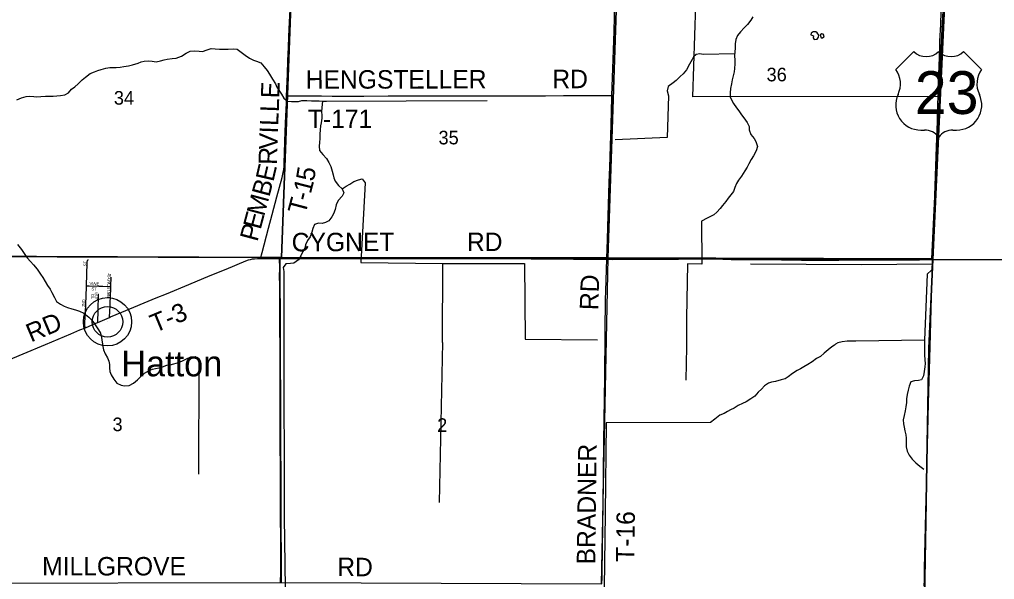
# Model space of a CAD drawing. Extents: x 1443599 to 1910620, y 1028088 to 1361369.
# Drawn here: x 1700595 to 1716462, y 1181488 to 1190596 of the extents above; entities that cross this region are included whole.
import ezdxf

# ---------------------------------------------------------------- set-up
doc = ezdxf.new("R2010")
doc.units = 0
for name, color, linetype in [('GM_X_Adjacent_County', 7, 'Continuous'), ('GM_X_Corporation', 7, 'Continuous'), ('GM_X_County', 7, 'Continuous'), ('GM_X_County_Road', 7, 'Continuous'), ('GM_X_County_Road_Text', 7, 'Continuous'), ('GM_X_Minor_Lake', 7, 'Continuous'), ('GM_X_Minor_River', 7, 'Continuous'), ('GM_X_Section', 7, 'Continuous'), ('GM_X_Section_Text', 7, 'Continuous'), ('GM_X_Township', 7, 'Continuous'), ('GM_X_Township_Road', 7, 'Continuous'), ('GM_X_Township_Road_Text', 7, 'Continuous'), ('GM_X_Township_Subdivision', 7, 'Continuous'), ('GM_X_Township_Subdivision_Text', 7, 'Continuous'), ('GM_X_Unincorporated', 7, 'Continuous'), ('GM_X_Unincorporated_Location', 7, 'Continuous'), ('GM_X_Unincorporated_Text', 7, 'Continuous'), ('GM_X_US_Location', 7, 'Continuous'), ('GM_X_US_Route', 7, 'Continuous'), ('GM_X_US_Shield', 7, 'Continuous')]:
    doc.layers.add(name, color=color, linetype=linetype)

msp = doc.modelspace()

# ---------------------------------------------------------------- linework, layer by layer
at = {"layer": 'GM_X_Adjacent_County'}
for points in [[(1718286, 1186687), (1715459, 1186693), (1715659, 1191058), (1715676, 1191570), (1715690, 1191983), (1715692, 1192031), (1715700, 1192279), (1715713, 1192667), (1715725, 1192999), (1715734, 1193264), (1715869, 1197244), (1715871, 1197331), (1715995, 1202563), (1715999, 1202734), (1716081, 1206208), (1716166, 1207871), (1716328, 1213224)], [(1715128, 1172002), (1715161, 1173452), (1715163, 1173520), (1715219, 1176096), (1715278, 1178840), (1715327, 1181390), (1715330, 1181501), (1715395, 1185244), (1715459, 1186693), (1718286, 1186687), (1723611, 1186748), (1724750, 1186765), (1730001, 1186827), (1731389, 1186838), (1731609, 1186841), (1734077, 1186854), (1734258, 1186854), (1736260, 1186860)]]:
    msp.add_lwpolyline(points, dxfattribs=at)
at = {"layer": 'GM_X_Corporation'}
msp.add_lwpolyline([(1711552, 1189340), (1711685, 1193331), (1715726, 1193300), (1715696, 1192136), (1715546, 1189341)], close=True, dxfattribs=at)
at = {"layer": 'GM_X_County'}
msp.add_lwpolyline([(1716328, 1213224), (1716166, 1207871), (1716081, 1206208), (1715999, 1202734), (1715995, 1202563), (1715871, 1197331), (1715869, 1197244), (1715734, 1193264), (1715725, 1192999), (1715713, 1192667), (1715700, 1192279), (1715692, 1192031), (1715690, 1191983), (1715676, 1191570), (1715659, 1191058), (1715459, 1186693), (1715395, 1185244), (1715330, 1181501), (1715327, 1181390), (1715278, 1178840), (1715219, 1176096), (1715163, 1173520), (1715161, 1173452), (1715128, 1172002)], dxfattribs=at)
at = {"layer": 'GM_X_County_Road'}
for points in [[(1701871, 1185670), (1702062, 1185751)], [(1699533, 1184693), (1699626, 1184731), (1699883, 1184839), (1700171, 1184958), (1700655, 1185161), (1701019, 1185312), (1701428, 1185484), (1701579, 1185547), (1701667, 1185584)], [(1701667, 1185584), (1701836, 1185655), (1701871, 1185670)]]:
    msp.add_lwpolyline(points, dxfattribs=at)
at = {"layer": 'GM_X_Minor_Lake'}
for p, q in [((1713602, 1190343), (1713576, 1190379)), ((1713626, 1190346), (1713635, 1190314))]:
    msp.add_line(p, q, dxfattribs=at)
for points in [[(1713576, 1190379), (1713554, 1190396), (1713510, 1190394), (1713480, 1190371), (1713475, 1190345), (1713515, 1190332), (1713513, 1190300), (1713526, 1190270), (1713574, 1190277), (1713599, 1190307), (1713602, 1190343)], [(1713635, 1190314), (1713639, 1190298), (1713665, 1190300), (1713683, 1190315), (1713688, 1190333), (1713672, 1190360), (1713650, 1190362), (1713626, 1190346)]]:
    msp.add_lwpolyline(points, dxfattribs=at)
at = {"layer": 'GM_X_Minor_River'}
for points in [[(1712527, 1190638), (1712498, 1190585), (1712441, 1190517), (1712386, 1190458), (1712327, 1190397), (1712280, 1190335), (1712251, 1190268), (1712242, 1190198), (1712241, 1190127), (1712238, 1190073), (1712233, 1190001), (1712234, 1189939), (1712237, 1189873), (1712233, 1189801), (1712223, 1189747), (1712210, 1189681), (1712194, 1189613), (1712181, 1189551), (1712168, 1189475), (1712161, 1189403), (1712162, 1189337), (1712185, 1189278), (1712212, 1189228), (1712262, 1189159), (1712299, 1189108), (1712342, 1189047), (1712383, 1188996), (1712438, 1188923), (1712467, 1188855), (1712469, 1188800), (1712497, 1188728), (1712549, 1188663), (1712580, 1188610), (1712603, 1188532), (1712582, 1188458), (1712540, 1188380), (1712501, 1188317), (1712466, 1188249), (1712435, 1188193), (1712398, 1188136), (1712343, 1188049), (1712295, 1187981), (1712264, 1187927), (1712237, 1187866), (1712212, 1187800), (1712171, 1187742), (1712130, 1187691), (1712091, 1187637), (1712034, 1187572), (1711995, 1187521), (1711944, 1187463), (1711892, 1187420), (1711839, 1187393), (1711786, 1187363), (1711696, 1187318)], [(1700550, 1189289), (1700629, 1189322), (1700704, 1189343), (1700760, 1189348), (1700826, 1189343), (1700876, 1189340), (1700940, 1189345), (1701019, 1189348), (1701071, 1189349), (1701141, 1189350), (1701205, 1189355), (1701265, 1189360), (1701332, 1189373), (1701390, 1189401), (1701443, 1189462), (1701496, 1189499), (1701549, 1189549), (1701616, 1189616), (1701671, 1189657), (1701744, 1189716), (1701817, 1189747), (1701869, 1189766), (1701922, 1189785), (1702000, 1189802), (1702063, 1189815), (1702113, 1189818), (1702167, 1189818), (1702233, 1189823), (1702295, 1189830), (1702368, 1189841), (1702434, 1189858), (1702525, 1189884), (1702575, 1189910), (1702626, 1189921), (1702700, 1189926), (1702754, 1189917), (1702820, 1189908), (1702888, 1189925), (1702949, 1189940), (1702999, 1189951), (1703077, 1189962), (1703142, 1189969), (1703230, 1189998), (1703305, 1190047), (1703374, 1190080), (1703442, 1190089), (1703517, 1190081), (1703571, 1190076), (1703649, 1190101), (1703716, 1190124), (1703782, 1190121), (1703852, 1190116), (1703918, 1190111), (1703992, 1190112), (1704077, 1190117), (1704139, 1190112), (1704204, 1190065), (1704265, 1190014), (1704339, 1189968), (1704401, 1189937), (1704454, 1189918), (1704520, 1189889), (1704579, 1189828), (1704623, 1189767), (1704666, 1189705), (1704715, 1189628), (1704760, 1189551), (1704785, 1189498), (1704814, 1189448), (1704857, 1189383), (1704898, 1189316), (1704956, 1189269), (1705020, 1189262), (1705070, 1189261), (1705136, 1189262), (1705188, 1189277), (1705269, 1189276)], [(1712235, 1190039), (1711722, 1190029), (1711668, 1190036), (1711605, 1190025), (1711563, 1189988), (1711544, 1189944), (1711499, 1189870), (1711449, 1189779), (1711398, 1189710), (1711347, 1189670), (1711282, 1189605), (1711231, 1189566), (1711152, 1189505), (1711135, 1189435), (1711156, 1189352), (1711137, 1188679), (1710290, 1188640)], [(1705525, 1189268), (1705514, 1189164), (1705510, 1189094), (1705516, 1189042), (1705513, 1188990), (1705502, 1188916), (1705495, 1188864), (1705486, 1188799), (1705483, 1188733), (1705484, 1188663), (1705477, 1188595), (1705474, 1188535), (1705477, 1188465), (1705534, 1188402), (1705591, 1188333), (1705630, 1188272), (1705663, 1188203), (1705684, 1188131), (1705697, 1188072), (1705708, 1188020), (1705732, 1187968), (1705785, 1187897), (1705848, 1187841), (1705875, 1187777), (1705846, 1187721), (1705781, 1187654), (1705746, 1187584), (1705732, 1187504), (1705703, 1187437), (1705678, 1187385), (1705627, 1187324), (1705577, 1187294), (1705518, 1187279), (1705462, 1187284), (1705398, 1187263), (1705367, 1187195), (1705352, 1187137), (1705324, 1187062), (1705281, 1187004), (1705252, 1186930), (1705237, 1186876), (1705208, 1186825), (1705171, 1186755), (1705134, 1186688), (1705061, 1186635), (1705003, 1186627), (1704927, 1186623), (1704888, 1186563), (1704895, 1186497)], [(1705269, 1189276), (1705345, 1189273), (1705409, 1189274), (1705473, 1189271), (1705525, 1189268), (1705593, 1189269)], [(1705593, 1189269), (1706887, 1189273), (1708208, 1189278)], [(1705848, 1187841), (1705911, 1187887), (1705971, 1187918), (1706036, 1187959), (1706113, 1187988), (1706173, 1188003), (1706218, 1187940), (1706213, 1187834)], [(1706213, 1187834), (1706150, 1186642), (1707483, 1186629), (1708811, 1186630), (1708824, 1185395), (1710001, 1185384)], [(1711696, 1187318), (1711701, 1186619), (1711464, 1186621), (1711450, 1185741), (1711450, 1185275)], [(1700564, 1186935), (1700627, 1186856), (1700672, 1186789), (1700721, 1186722), (1700772, 1186659), (1700821, 1186604), (1700883, 1186533), (1700937, 1186456), (1700975, 1186401), (1701014, 1186333), (1701053, 1186272), (1701096, 1186211), (1701123, 1186157), (1701162, 1186074), (1701199, 1186011), (1701263, 1185964), (1701320, 1185935), (1701378, 1185912), (1701448, 1185889), (1701504, 1185876), (1701574, 1185855), (1701643, 1185820), (1701721, 1185756), (1701770, 1185705), (1701817, 1185646), (1701880, 1185549), (1701913, 1185493), (1701932, 1185422)], [(1707479, 1185344), (1707483, 1186629)], [(1715440, 1186615), (1714301, 1186608), (1712489, 1186617)], [(1704895, 1186497), (1704897, 1185362)], [(1715437, 1186520), (1715366, 1186453), (1715325, 1185379), (1715325, 1185253)], [(1701932, 1185422), (1701951, 1185276), (1701964, 1185224), (1701987, 1185157), (1702025, 1185092), (1702048, 1185037), (1702059, 1184983), (1702060, 1184933), (1702066, 1184872), (1702087, 1184818), (1702130, 1184747), (1702178, 1184684), (1702250, 1184648), (1702305, 1184637), (1702382, 1184645), (1702452, 1184680), (1702517, 1184736), (1702563, 1184787), (1702630, 1184846), (1702707, 1184890), (1702759, 1184909), (1702809, 1184918), (1702870, 1184933), (1702922, 1184948), (1702995, 1184972), (1703045, 1184981), (1703105, 1184996), (1703182, 1185018), (1703246, 1185047), (1703313, 1185078), (1703386, 1185108), (1703456, 1185113), (1703513, 1185057), (1703513, 1184989)], [(1704897, 1185362), (1704903, 1182501), (1704918, 1181346), (1704894, 1179669), (1704885, 1178322), (1704870, 1176737), (1704866, 1175518)], [(1707479, 1185344), (1707427, 1182742)], [(1711450, 1185275), (1711438, 1184728)], [(1713815, 1185272), (1713757, 1185223), (1713688, 1185167), (1713631, 1185114), (1713564, 1185080), (1713493, 1185031), (1713426, 1184985), (1713357, 1184948), (1713305, 1184917), (1713248, 1184886), (1713177, 1184840), (1713106, 1184787), (1713053, 1184752), (1712991, 1184734), (1712900, 1184710), (1712832, 1184697), (1712782, 1184680), (1712721, 1184637), (1712669, 1184584), (1712614, 1184536), (1712561, 1184471), (1712498, 1184424), (1712423, 1184379), (1712360, 1184351), (1712290, 1184318), (1712223, 1184276), (1712166, 1184247), (1712115, 1184218), (1712061, 1184189), (1711992, 1184160), (1711913, 1184098), (1711838, 1184040)], [(1715325, 1185379), (1714206, 1185367), (1714065, 1185365), (1713981, 1185356), (1713915, 1185337), (1713876, 1185314), (1713858, 1185300), (1713815, 1185272)], [(1715325, 1185253), (1715322, 1185141), (1715328, 1185061), (1715331, 1185003), (1715328, 1184949), (1715316, 1184871), (1715304, 1184803), (1715275, 1184733), (1715223, 1184723), (1715161, 1184722), (1715100, 1184705), (1715073, 1184634), (1715055, 1184568), (1715038, 1184498), (1715030, 1184428), (1715031, 1184368), (1715018, 1184298), (1715010, 1184230), (1714994, 1184158), (1714975, 1184087), (1714979, 1184018), (1714990, 1183968), (1715005, 1183905), (1715020, 1183841), (1715024, 1183789), (1715025, 1183715), (1715027, 1183644), (1715042, 1183576), (1715072, 1183511), (1715121, 1183444), (1715184, 1183388), (1715249, 1183329), (1715312, 1183283)], [(1703513, 1184989), (1703506, 1183199)], [(1711838, 1184040), (1710141, 1184035), (1710125, 1182564), (1710111, 1181354), (1710042, 1180036), (1710021, 1178680), (1710007, 1177183), (1709984, 1175888), (1709964, 1174139), (1709948, 1172626), (1709934, 1171247), (1709931, 1170764)]]:
    msp.add_lwpolyline(points, dxfattribs=at)
at = {"layer": 'GM_X_Section'}
for points in [[(1699762, 1192045), (1705055, 1192018), (1704859, 1186726), (1704830, 1186726), (1699547, 1186749)], [(1705055, 1192018), (1710346, 1192038), (1710171, 1186721), (1704859, 1186726)], [(1710346, 1192038), (1715690, 1192008), (1715439, 1186706), (1710171, 1186721)], [(1699547, 1186749), (1704830, 1186726), (1704856, 1181432), (1699540, 1181424)], [(1704830, 1186726), (1704859, 1186726), (1710171, 1186721), (1710060, 1181410), (1704856, 1181432)]]:
    msp.add_lwpolyline(points, close=True, dxfattribs=at)
at = {"layer": 'GM_X_Township'}
for points in [[(1715659, 1191058), (1715459, 1186693), (1710148, 1186713), (1704810, 1186724), (1704498, 1186725), (1699558, 1186744), (1694378, 1186748), (1694241, 1186748), (1689153, 1186755), (1688902, 1186756), (1687988, 1186760), (1686541, 1186767), (1686270, 1186769), (1683679, 1186812), (1683730, 1192122)], [(1699558, 1186744), (1704498, 1186725), (1704810, 1186724), (1710148, 1186713), (1715459, 1186693), (1715395, 1185244), (1715330, 1181501), (1715327, 1181390), (1715278, 1178840), (1715219, 1176096), (1715163, 1173520), (1715161, 1173452), (1715128, 1172002)]]:
    msp.add_lwpolyline(points, dxfattribs=at)
at = {"layer": 'GM_X_Township_Road'}
for points in [[(1704941, 1189351), (1704945, 1189468), (1704955, 1189714), (1704964, 1189927), (1704972, 1190140), (1704979, 1190321), (1704989, 1190550), (1705008, 1190976), (1705019, 1191272), (1705026, 1191436), (1705035, 1191682), (1705043, 1191960), (1705044, 1191995)], [(1710237, 1189359), (1710241, 1189506), (1710251, 1189801), (1710270, 1190408), (1710282, 1190851), (1710292, 1191179), (1710301, 1191475), (1710312, 1191786), (1710316, 1191901), (1710318, 1192018)], [(1704519, 1186709), (1704542, 1186806), (1704648, 1187202), (1704708, 1187425), (1704782, 1187711), (1704869, 1188027), (1704887, 1188107), (1704895, 1188156), (1704900, 1188205), (1704904, 1188271), (1704909, 1188419), (1704915, 1188615), (1704925, 1188911), (1704938, 1189239), (1704941, 1189351)], [(1704941, 1189351), (1704966, 1189352), (1704982, 1189352), (1705146, 1189353), (1705508, 1189352), (1705681, 1189349)], [(1705681, 1189349), (1705754, 1189347), (1705902, 1189348), (1706198, 1189351), (1706592, 1189354), (1707019, 1189352), (1707200, 1189353), (1707495, 1189353), (1708005, 1189356), (1708366, 1189353), (1708892, 1189353), (1709155, 1189355), (1709450, 1189358), (1709730, 1189359), (1710025, 1189358), (1710206, 1189359), (1710237, 1189359)], [(1710152, 1186696), (1710153, 1186716), (1710162, 1187012), (1710168, 1187226), (1710192, 1187947), (1710200, 1188193), (1710222, 1188882), (1710237, 1189325), (1710237, 1189359)], [(1702062, 1185751), (1702078, 1185758), (1702259, 1185835), (1702820, 1186067), (1702987, 1186136), (1703350, 1186287), (1703700, 1186431), (1703957, 1186538), (1704276, 1186670), (1704322, 1186686), (1704354, 1186695), (1704387, 1186702), (1704414, 1186705)], [(1704414, 1186705), (1704420, 1186706), (1704469, 1186708), (1704519, 1186709)], [(1704519, 1186709), (1704705, 1186710), (1704826, 1186710)], [(1704826, 1186710), (1705067, 1186710), (1705231, 1186709), (1705510, 1186708), (1705707, 1186709), (1705937, 1186709), (1706101, 1186709), (1706232, 1186709), (1706856, 1186711), (1707184, 1186710), (1707447, 1186710), (1707660, 1186710), (1707923, 1186710), (1708579, 1186708), (1708924, 1186705), (1709104, 1186705), (1709613, 1186700), (1709892, 1186698), (1710089, 1186697), (1710152, 1186696)], [(1704844, 1181429), (1704844, 1181441), (1704847, 1181605), (1704850, 1181868), (1704845, 1182787), (1704837, 1184199), (1704837, 1184675), (1704837, 1185085), (1704832, 1185759), (1704829, 1186285), (1704828, 1186403), (1704829, 1186569), (1704829, 1186610), (1704828, 1186646), (1704827, 1186701), (1704826, 1186710)], [(1710074, 1181420), (1710075, 1181523), (1710077, 1181615), (1710091, 1182716), (1710105, 1183735), (1710119, 1184787), (1710125, 1185478), (1710128, 1185691), (1710129, 1185880), (1710132, 1186042), (1710136, 1186181), (1710152, 1186696)], [(1710152, 1186696), (1710253, 1186694), (1710581, 1186697), (1711058, 1186696), (1711320, 1186698), (1711648, 1186701), (1712042, 1186697), (1712174, 1186695), (1712600, 1186690), (1712994, 1186688), (1713322, 1186684), (1713585, 1186682), (1713700, 1186683), (1713766, 1186682), (1713831, 1186682), (1713929, 1186683), (1714717, 1186688), (1715111, 1186689), (1715243, 1186689), (1715390, 1186690), (1715455, 1186690)]]:
    msp.add_lwpolyline(points, dxfattribs=at)
at = {"layer": 'GM_X_Township_Subdivision'}
for points in [[(1701685, 1186265), (1701696, 1186637), (1701697, 1186649), (1701699, 1186661), (1701700, 1186669), (1701702, 1186676), (1701706, 1186683), (1701710, 1186688), (1701714, 1186692)], [(1702083, 1186251), (1702088, 1186403)], [(1701667, 1185584), (1701664, 1185598), (1701660, 1185618), (1701658, 1185638), (1701660, 1185670), (1701668, 1185830), (1701673, 1185964), (1701684, 1186244), (1701685, 1186265)], [(1701685, 1186265), (1701714, 1186264), (1701731, 1186263), (1701884, 1186259)], [(1701884, 1186259), (1701949, 1186257), (1702050, 1186252), (1702083, 1186251)], [(1702062, 1185751), (1702062, 1185764), (1702062, 1185787), (1702063, 1185816), (1702070, 1185978), (1702082, 1186220), (1702083, 1186251)], [(1701871, 1185670), (1701871, 1185679), (1701873, 1185856), (1701882, 1186131)]]:
    msp.add_lwpolyline(points, dxfattribs=at)
at = {"layer": 'GM_X_Unincorporated'}
for radius in [393, 249]:
    msp.add_circle((1702027, 1185679), radius, dxfattribs=at)
at = {"layer": 'GM_X_Unincorporated_Location'}
msp.add_line((1702027, 1185679), (1702027, 1185679), dxfattribs=at)
at = {"layer": 'GM_X_US_Route'}
for points in [[(1715586, 1190517), (1715587, 1190532), (1715598, 1190883), (1715605, 1191071), (1715608, 1191146), (1715614, 1191327), (1715621, 1191508), (1715621, 1191520), (1715623, 1191592), (1715630, 1191870), (1715634, 1191981), (1715637, 1192069), (1715641, 1192184), (1715645, 1192314), (1715657, 1192659), (1715657, 1192669), (1715664, 1192872), (1715670, 1192995), (1715670, 1192996), (1715676, 1193134), (1715681, 1193298)], [(1715546, 1189341), (1715553, 1189550), (1715558, 1189698), (1715566, 1189981), (1715572, 1190136), (1715575, 1190241), (1715586, 1190517)], [(1715455, 1186690), (1715475, 1187259), (1715507, 1188213), (1715519, 1188525), (1715532, 1188936), (1715542, 1189215), (1715546, 1189341)], [(1715320, 1181380), (1715322, 1181490), (1715325, 1181667), (1715351, 1182799), (1715376, 1183882), (1715388, 1184358), (1715405, 1184899), (1715415, 1185276), (1715455, 1186690)]]:
    msp.add_lwpolyline(points, dxfattribs=at)
at = {"layer": 'GM_X_US_Shield'}
for p, q in [((1715147, 1190074), (1714857, 1189784)), ((1716250, 1189784), (1715960, 1190074)), ((1715263, 1188798), (1715321, 1188798)), ((1715786, 1188798), (1715844, 1188798))]:
    msp.add_line(p, q, dxfattribs=at)
for centre, radius, start, end in [((1715350, 1190282), 290, 225.573, 314.427), ((1715757, 1190282), 290, 225.573, 314.427), ((1714525, 1189552), 406, 334.5471, 35.0009), ((1716582, 1189552), 406, 144.9991, 205.4529), ((1715259, 1189204), 406, 154.8319, 270.6383), ((1715848, 1189204), 406, 269.3617, 25.1681), ((1715321, 1188508), 290, 36.8699, 90), ((1715786, 1188508), 290, 90, 143.1301)]:
    msp.add_arc(centre, radius, start, end, dxfattribs=at)

# ---------------------------------------------------------------- texts
at = {"layer": 'GM_X_County_Road_Text'}
msp.add_text('RD', height=300, rotation=22.8084, dxfattribs=at).set_placement((1700781, 1185342))
at = {"layer": 'GM_X_Section_Text'}
for s, p in [('36', (1712753, 1189590)), ('34', (1702131, 1189211)), ('35', (1707414, 1188565)), ('3', (1702109, 1183901)), ('2', (1707392, 1183889))]:
    msp.add_text(s, height=221, rotation=0, dxfattribs=at).set_placement(p)
at = {"layer": 'GM_X_Township_Road_Text'}
for s, rotation, p in [('HENGSTELLER', 0.0968, (1705253, 1189470)), ('RD', 0, (1709266, 1189479)), ('E', 87.8995, (1704822, 1189311)), ('L', 87.9036, (1704814, 1189087)), ('L', 87.9038, (1704805, 1188862)), ('T-171', 359.9989, (1705288, 1188831)), ('V', 87.9049, (1704791, 1188475)), ('I', 87.9079, (1704801, 1188739)), ('R', 88.6413, (1704785, 1188230)), ('E', 76.9097, (1704726, 1187946)), ('5', 80.3028, (1705387, 1187954)), ('B', 75.0573, (1704660, 1187698)), ('1', 75.5905, (1705335, 1187749)), ('M', 75.0417, (1704576, 1187383)), ('T', 75.232, (1705246, 1187411)), ('-', 75.2767, (1705303, 1187628)), ('E', 75.0366, (1704518, 1187167)), ('P', 75.0395, (1704466, 1186971)), ('CYGNET', 0.1685, (1705025, 1186825)), ('RD', 0, (1707876, 1186830)), ('RD', 88.0263, (1710011, 1185865)), ('T-3', 22.5104, (1702799, 1185496)), ('BRADNER', 89.2801, (1709963, 1181732)), ('T-16', 89.2917, (1710601, 1181773)), ('MILLGROVE', 0, (1700963, 1181554)), ('RD', 359.5064, (1705765, 1181545))]:
    msp.add_text(s, height=300, rotation=rotation, dxfattribs=at).set_placement(p)
at = {"layer": 'GM_X_Township_Subdivision_Text'}
for s, rotation, p in [('ST', 90, (1701689, 1186584)), ('D', 86.5668, (1702077, 1186337)), ('S', 86.5549, (1702080, 1186395)), ('T', 86.595, (1702082, 1186430)), ('VINE', 358.2653, (1701733, 1186277)), ('ST', 356.4262, (1701764, 1186191)), ('L', 88.5795, (1702070, 1186175)), ('R', 88.2753, (1702070, 1186210)), ('O', 86.9171, (1702072, 1186250)), ('A', 86.5668, (1702074, 1186293)), ('TR', 90, (1701816, 1186047)), ('419', 90, (1701876, 1186043)), ('R', 88.5916, (1702067, 1186070)), ('A', 88.5794, (1702068, 1186109)), ('I', 88.5992, (1702069, 1186153)), ('2', 89.7502, (1701662, 1185920)), ('N', 87.9671, (1701662, 1185950)), ('D', 86.8505, (1701664, 1185994))]:
    msp.add_text(s, height=50, rotation=rotation, dxfattribs=at).set_placement(p)
at = {"layer": 'GM_X_Unincorporated_Text'}
msp.add_text('Hatton', height=417, rotation=0, dxfattribs=at).set_placement((1702252, 1184793))
at = {"layer": 'GM_X_US_Location'}
for s in ['0', '/']:
    msp.add_text(s, height=1, dxfattribs=at).set_placement((1715553, 1189402))
msp.add_text('23', height=1, rotation=0, dxfattribs=at).set_placement((1715347, 1189195))
at = {"layer": 'GM_X_US_Shield'}
msp.add_text('23', height=696.1, dxfattribs=at).set_placement((1715166, 1189059))

doc.saveas('drawing.dxf')
